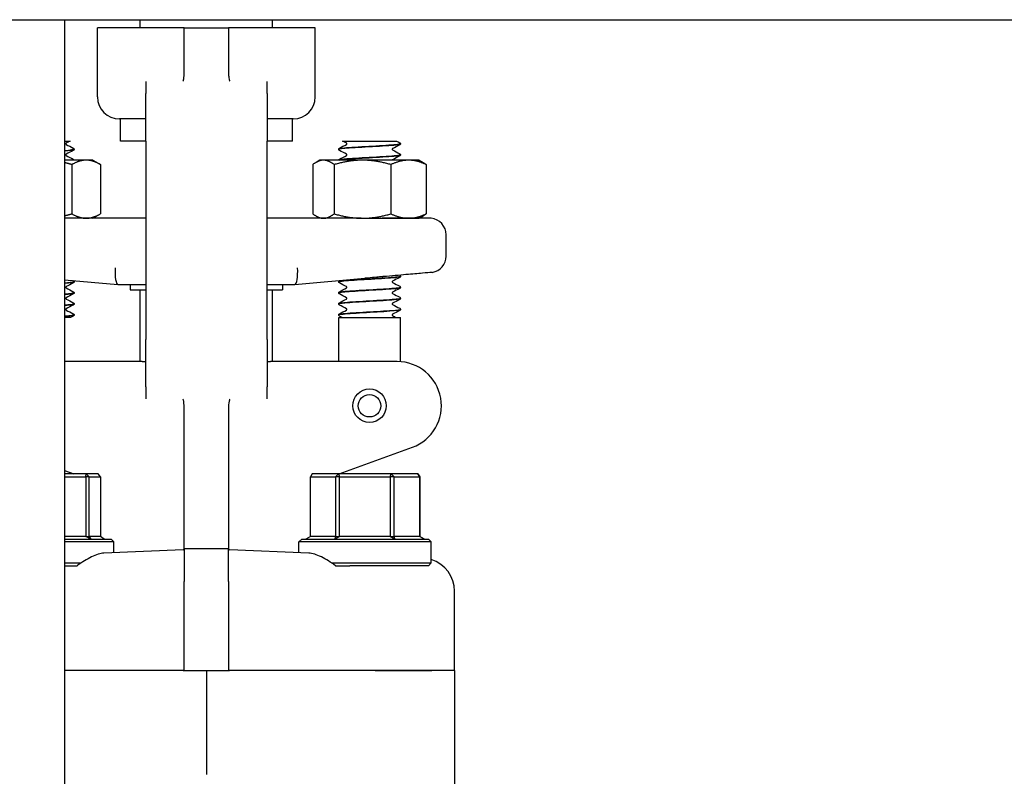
# Model space of a CAD drawing. Header units: inches. Extents: x 18 to 846, y -67 to 561.
# Tile 526 of 656: x 554.3 to 559.88, y 224.01 to 228.29. Entities that reach past the tile are written whole.
import ezdxf

# ---------------------------------------------------------------- set-up
doc = ezdxf.new("R2010")
doc.units = ezdxf.units.IN
doc.header["$LTSCALE"] = 24
doc.header["$MEASUREMENT"] = 0
doc.layers.add('Visible (ANSI)', color=7, linetype='Continuous', lineweight=30)

msp = doc.modelspace()

# ---------------------------------------------------------------- linework, layer by layer
at = {"layer": 'Visible (ANSI)'}
for p, q in [((546.25843, 228.29286), (582.75843, 228.29286)), ((554.55343, 228.29286), (554.55343, 212.54286)), ((554.98347, 228.24686), (554.98347, 228.29286)), ((555.73347, 228.24686), (555.73347, 228.29286)), ((555.22731, 228.24686), (554.74097, 228.24686)), ((554.74097, 227.85536), (554.74097, 228.24686)), ((555.23347, 228.24686), (555.22731, 228.24686)), ((555.23347, 228.11291), (555.23347, 228.24686)), ((555.23347, 228.24686), (555.48347, 228.24686)), ((555.48962, 228.24686), (555.48347, 228.24686)), ((555.48347, 228.24686), (555.48347, 228.11291)), ((555.97597, 228.24686), (555.48962, 228.24686)), ((555.97597, 227.85536), (555.97597, 228.24686)), ((555.23347, 228.02042), (555.23347, 228.11291)), ((555.48347, 228.11291), (555.48347, 228.02042)), ((555.01472, 227.94204), (555.01472, 227.87396)), ((555.70222, 227.87396), (555.70222, 227.94204)), ((555.01472, 227.60536), (555.01472, 227.87396)), ((555.70222, 227.87396), (555.70222, 227.60536)), ((555.01472, 227.73036), (554.86597, 227.73036)), ((554.87097, 227.60536), (554.87097, 227.73036)), ((555.85097, 227.73036), (555.70222, 227.73036)), ((555.84597, 227.60536), (555.84597, 227.73036)), ((554.55343, 227.60536), (554.58657, 227.60536)), ((555.01472, 227.60536), (554.87097, 227.60536)), ((555.01472, 227.60536), (555.01472, 226.48036)), ((555.70222, 226.48036), (555.70222, 227.60536)), ((555.84597, 227.60536), (555.70222, 227.60536)), ((556.13036, 227.60536), (556.21793, 227.60536)), ((556.21793, 227.60536), (556.28382, 227.60536)), ((556.28382, 227.60536), (556.34963, 227.60536)), ((556.34963, 227.60536), (556.43647, 227.60536)), ((556.45847, 227.58939), (556.45847, 227.59001)), ((554.60847, 227.55811), (554.60847, 227.55873)), ((556.10847, 227.55811), (556.10847, 227.55873)), ((556.45847, 227.52682), (556.45847, 227.52744)), ((554.67725, 227.49686), (554.55343, 227.49686)), ((554.59599, 227.47172), (554.59599, 227.19301)), ((554.71497, 227.49686), (554.67725, 227.49686)), ((554.71497, 227.49686), (554.75851, 227.47172)), ((554.75851, 227.47172), (554.75851, 227.19301)), ((555.96169, 227.47172), (555.96169, 227.19301)), ((556.00197, 227.49686), (555.98014, 227.48427)), ((556.02222, 227.49686), (556.00197, 227.49686)), ((556.24364, 227.49686), (556.02222, 227.49686)), ((556.08275, 227.47172), (556.08275, 227.19301)), ((556.50489, 227.49686), (556.24364, 227.49686)), ((556.40453, 227.47172), (556.40453, 227.19301)), ((556.56497, 227.49686), (556.50489, 227.49686)), ((556.56497, 227.49686), (556.58679, 227.48427)), ((556.60524, 227.47172), (556.60524, 227.19301)), ((554.71497, 227.16786), (554.75851, 227.19301)), ((556.00197, 227.16786), (555.98014, 227.18046)), ((556.56497, 227.16786), (556.58679, 227.18046)), ((555.01472, 227.16786), (554.55343, 227.16786)), ((556.23561, 227.16786), (555.70222, 227.16786)), ((556.23561, 227.16786), (556.24364, 227.16786)), ((556.24364, 227.16786), (556.50489, 227.16786)), ((556.63256, 227.16747), (556.35545, 227.16747)), ((556.50489, 227.16786), (556.56497, 227.16786)), ((556.71772, 226.95377), (556.71772, 227.07411)), ((556.45847, 226.83864), (556.45847, 226.83926)), ((554.55343, 226.81938), (554.8563, 226.79288)), ((554.60847, 226.80736), (554.60847, 226.80798)), ((554.85647, 226.79286), (554.8563, 226.79288)), ((554.85647, 226.79286), (555.01472, 226.79286)), ((554.92722, 226.79286), (554.92722, 226.76161)), ((555.70222, 226.79286), (555.86046, 226.79286)), ((555.78972, 226.79286), (555.78972, 226.76161)), ((555.86064, 226.79288), (555.86046, 226.79286)), ((555.86064, 226.79288), (556.25605, 226.82747)), ((556.10847, 226.80736), (556.10847, 226.80798)), ((554.60847, 226.74479), (554.60847, 226.74541)), ((554.92722, 226.76161), (555.01472, 226.76161)), ((554.98347, 226.35536), (554.98347, 226.76161)), ((555.70222, 226.76161), (555.78972, 226.76161)), ((555.73347, 226.35536), (555.73347, 226.76161)), ((556.10847, 226.74479), (556.10847, 226.74541)), ((556.45847, 226.77607), (556.45847, 226.77669)), ((554.60847, 226.68223), (554.60847, 226.68285)), ((556.10847, 226.68223), (556.10847, 226.68285)), ((556.45847, 226.71351), (556.45847, 226.71413)), ((554.60847, 226.61967), (554.60847, 226.62029)), ((556.10847, 226.61967), (556.10847, 226.62029)), ((556.45847, 226.65095), (556.45847, 226.65157)), ((554.58848, 226.60536), (554.55343, 226.60536)), ((556.10847, 226.60536), (556.45847, 226.60536)), ((556.10847, 226.35536), (556.10847, 226.60536)), ((556.45847, 226.35473), (556.45847, 226.60536)), ((555.01472, 226.21177), (555.01472, 226.48036)), ((555.70222, 226.48036), (555.70222, 226.21177)), ((554.80955, 226.35536), (554.55343, 226.35536)), ((554.99437, 226.35536), (554.80955, 226.35536)), ((554.99437, 226.35536), (555.01472, 226.35536)), ((555.70222, 226.35536), (555.72256, 226.35536)), ((555.90738, 226.35536), (555.72256, 226.35536)), ((556.44065, 226.35536), (555.90738, 226.35536)), ((555.01472, 226.21177), (555.01472, 226.14368)), ((555.70222, 226.14368), (555.70222, 226.21177)), ((555.23347, 225.97282), (555.23347, 226.06531)), ((555.48347, 226.06531), (555.48347, 225.97282)), ((555.23347, 225.5456), (555.23347, 225.97282)), ((555.48347, 225.97282), (555.48347, 225.5456)), ((556.11038, 225.71911), (556.52615, 225.87044)), ((554.55343, 225.73845), (554.60655, 225.71911)), ((554.67741, 225.71911), (554.55343, 225.71911)), ((554.55343, 225.70349), (554.67566, 225.70349)), ((554.67566, 225.70349), (554.67741, 225.71911)), ((554.69412, 225.70349), (554.67566, 225.70349)), ((554.67566, 225.70349), (554.67566, 225.36474)), ((554.67741, 225.71911), (554.69412, 225.70349)), ((554.74492, 225.71911), (554.67741, 225.71911)), ((554.69412, 225.36474), (554.69412, 225.70349)), ((554.69412, 225.70349), (554.75865, 225.70349)), ((554.75865, 225.70349), (554.74492, 225.71911)), ((554.75865, 225.70349), (554.75865, 225.36474)), ((555.95897, 225.71911), (555.94867, 225.70349)), ((555.94867, 225.36474), (555.94867, 225.70349)), ((555.94867, 225.70349), (556.09055, 225.70349)), ((556.10739, 225.71911), (555.95897, 225.71911)), ((556.09055, 225.70349), (556.10739, 225.71911)), ((556.11392, 225.70349), (556.09055, 225.70349)), ((556.09055, 225.70349), (556.09055, 225.36474)), ((556.10739, 225.71911), (556.11392, 225.70349)), ((556.40689, 225.71911), (556.10739, 225.71911)), ((556.11392, 225.36474), (556.11392, 225.70349)), ((556.11392, 225.70349), (556.40021, 225.70349)), ((556.40021, 225.70349), (556.40689, 225.71911)), ((556.42371, 225.70349), (556.40021, 225.70349)), ((556.40021, 225.70349), (556.40021, 225.36474)), ((556.40689, 225.71911), (556.42371, 225.70349)), ((556.55796, 225.71911), (556.40689, 225.71911)), ((556.42371, 225.36474), (556.42371, 225.70349)), ((556.42371, 225.70349), (556.56812, 225.70349)), ((556.56812, 225.70349), (556.55796, 225.71911)), ((556.55796, 225.71911), (556.56826, 225.70349)), ((556.56826, 225.70349), (556.56812, 225.70349)), ((556.56812, 225.70349), (556.56812, 225.36474)), ((556.56826, 225.36474), (556.56826, 225.70349)), ((555.23347, 225.30022), (555.23347, 225.5456)), ((555.48347, 225.5456), (555.48347, 225.30022)), ((554.67566, 225.36474), (554.55343, 225.36474)), ((554.55343, 225.34911), (554.81784, 225.34911)), ((554.83347, 225.33349), (554.55343, 225.33349)), ((554.70379, 225.34911), (554.67566, 225.36474)), ((554.67566, 225.36474), (554.69412, 225.36474)), ((554.69412, 225.36474), (554.70379, 225.34911)), ((554.75865, 225.36474), (554.69412, 225.36474)), ((554.77943, 225.34911), (554.75865, 225.36474)), ((554.81784, 225.34911), (554.83347, 225.33349)), ((554.83347, 225.27261), (554.83347, 225.33349)), ((555.89909, 225.34911), (555.88347, 225.33349)), ((556.63347, 225.33349), (555.88347, 225.33349)), ((555.88347, 225.27261), (555.88347, 225.33349)), ((555.89909, 225.34911), (556.61784, 225.34911)), ((555.94867, 225.36474), (555.92289, 225.34911)), ((556.09055, 225.36474), (555.94867, 225.36474)), ((556.08919, 225.34911), (556.09055, 225.36474)), ((556.11392, 225.36474), (556.08919, 225.34911)), ((556.09055, 225.36474), (556.11392, 225.36474)), ((556.40021, 225.36474), (556.11392, 225.36474)), ((556.42477, 225.34911), (556.40021, 225.36474)), ((556.40021, 225.36474), (556.42371, 225.36474)), ((556.42371, 225.36474), (556.42477, 225.34911)), ((556.56812, 225.36474), (556.42371, 225.36474)), ((556.56812, 225.36474), (556.56826, 225.36474)), ((556.59405, 225.34911), (556.56812, 225.36474)), ((556.56826, 225.36474), (556.59405, 225.34911)), ((556.61784, 225.34911), (556.63347, 225.33349)), ((556.63347, 225.21474), (556.63347, 225.33349)), ((555.22599, 225.28962), (554.77781, 225.2702)), ((555.23336, 225.29536), (555.23319, 225.29536)), ((555.48357, 225.29536), (555.23336, 225.29536)), ((555.23347, 225.29481), (555.23347, 225.10876)), ((555.48347, 225.10876), (555.48347, 225.29481)), ((555.48374, 225.29536), (555.48357, 225.29536)), ((555.93913, 225.2702), (555.49094, 225.28962)), ((554.55343, 225.21474), (554.64878, 225.21474)), ((554.55343, 225.19911), (554.62633, 225.19911)), ((556.06815, 225.21474), (556.63347, 225.21474)), ((556.09061, 225.19911), (556.17264, 225.19911)), ((556.61784, 225.19911), (556.17264, 225.19911)), ((556.61784, 225.19911), (556.63347, 225.21474)), ((555.23347, 224.60536), (555.23347, 225.10876)), ((555.48347, 225.10876), (555.48347, 224.60536)), ((556.76472, 224.60536), (556.76472, 225.05481)), ((555.22668, 224.60536), (554.55343, 224.60536)), ((555.22668, 224.60536), (554.55343, 224.60536)), ((555.22668, 224.60536), (555.23347, 224.60536)), ((555.23347, 224.60536), (555.48347, 224.60536)), ((555.35847, 224.60536), (555.35847, 224.14013)), ((555.48347, 224.60536), (555.49025, 224.60536)), ((556.31513, 224.60536), (555.49025, 224.60536)), ((556.31513, 224.60536), (555.49025, 224.60536)), ((556.63736, 224.60536), (556.31513, 224.60536)), ((556.31513, 224.60536), (556.63736, 224.60536)), ((556.76472, 224.60536), (556.63736, 224.60536)), ((556.76472, 224.60536), (556.63736, 224.60536)), ((556.76472, 224.60536), (556.76472, 223.82899)), ((555.35847, 224.14013), (555.35847, 224.01591))]:
    msp.add_line(p, q, dxfattribs=at)
for radius in [0.095, 0.06375]:
    msp.add_circle((556.28347, 226.10536), radius, dxfattribs=at)
for centre, radius, start, end in [((554.86597, 227.85536), 0.125, 180, 270), ((555.85097, 227.85536), 0.125, 270, 0), ((556.62397, 227.07411), 0.09375, 0, 84.74141), ((556.62397, 226.95377), 0.09375, 279.08773, 0), ((556.44065, 226.10536), 0.25, 290, 90), ((555.22565, 225.29743), 0.00781, 272.48126, 344.67631), ((555.49128, 225.29743), 0.00781, 195.32369, 267.51874)]:
    msp.add_arc(centre, radius, start, end, dxfattribs=at)
for centre, major_axis, ratio, start_param, end_param in [((554.86056, 226.88661), (0.00409, 0.09375), 0.2058405, 1.5797833, 3.1326057), ((555.85637, 226.88661), (0.00409, -0.09375), 0.2058405, 0.0089869, 1.5618094), ((556.57556, 225.05495), (-0.18898, 0.00819), 0.9912393, 3.18452, 4.4442004)]:
    msp.add_ellipse(centre, major_axis=major_axis, ratio=ratio, start_param=start_param, end_param=end_param, dxfattribs=at)
for points, knots in [([(555.22767, 227.94738), (555.2279, 227.94783), (555.22808, 227.94828), (555.22981, 227.95271), (555.23123, 227.96099), (555.2331, 227.9881), (555.23347, 228.00345), (555.23347, 228.02042)], [0.01028684, 0.01028684, 0.01028684, 0.01028684, 0.01590204, 0.01590204, 0.08584187, 0.08584187, 0.15193376, 0.15193376, 0.15193376, 0.15193376]), ([(555.48347, 228.02042), (555.48347, 228.00961), (555.48362, 227.99943), (555.4843, 227.9809), (555.48479, 227.97255), (555.4865, 227.95654), (555.48765, 227.95102), (555.48903, 227.94786), (555.48914, 227.94763), (555.48927, 227.94738)], [0, 0, 0, 0, 0.09469213, 0.09469213, 0.18700728, 0.18700728, 0.29404594, 0.29404594, 0.30156032, 0.30156032, 0.30156032, 0.30156032]), ([(555.22565, 227.94373), (555.22568, 227.94377), (555.22571, 227.94382), (555.22639, 227.94501), (555.22704, 227.94618), (555.22767, 227.94738)], [-0.566346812, -0.566346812, -0.566346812, -0.566346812, -0.565454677, -0.565454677, -0.542430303, -0.542430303, -0.542430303, -0.542430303]), ([(555.48927, 227.94738), (555.48989, 227.94618), (555.49054, 227.94501), (555.49123, 227.94382), (555.49125, 227.94377), (555.49128, 227.94373)], [-0.020804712, -0.020804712, -0.020804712, -0.020804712, 0, 0, 0.000806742, 0.000806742, 0.000806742, 0.000806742]), ([(554.56393, 227.59347), (554.56386, 227.59343), (554.56369, 227.59332), (554.56318, 227.59279), (554.56287, 227.5924), (554.56234, 227.59126), (554.56213, 227.59049), (554.56213, 227.5897)], [0.008751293, 0.008751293, 0.008751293, 0.008751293, 0.024017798, 0.024017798, 0.03673453, 0.03673453, 0.049915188, 0.049915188, 0.049915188, 0.049915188]), ([(554.56213, 227.5897), (554.56213, 227.58849), (554.56263, 227.58737), (554.56342, 227.58629), (554.56371, 227.58608), (554.56392, 227.58593), (554.56395, 227.58591), (554.56395, 227.58591)], [0, 0, 0, 0, 0.02017106, 0.02017106, 0.036592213, 0.036592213, 0.045399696, 0.045399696, 0.045399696, 0.045399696]), ([(554.60426, 227.56476), (554.60497, 227.56438), (554.60573, 227.56393), (554.60698, 227.56265), (554.60742, 227.56208), (554.60815, 227.56063), (554.60842, 227.5597), (554.60847, 227.55875)], [0, 0, 0, 0, 0.024898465, 0.024898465, 0.037820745, 0.037820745, 0.051208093, 0.051208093, 0.051208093, 0.051208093]), ([(556.45819, 227.59003), (556.45833, 227.58897), (556.45555, 227.58791), (556.4497, 227.58684), (556.43276, 227.58376), (556.39049, 227.58067), (556.33906, 227.57759), (556.28766, 227.5745), (556.22833, 227.57142), (556.18377, 227.56833), (556.13923, 227.56525), (556.1105, 227.56216), (556.10858, 227.55908), (556.1085, 227.55896), (556.10847, 227.55884), (556.10847, 227.55873)], [1.5680873, 1.5680873, 1.5680873, 1.5680873, 1.888606, 1.888606, 1.888606, 2.8182842, 2.8182842, 2.8182842, 3.7476993, 3.7476993, 3.7476993, 4.6768539, 4.6768539, 4.6768539, 4.712389, 4.712389, 4.712389, 4.712389]), ([(556.10847, 227.55875), (556.10853, 227.56003), (556.109, 227.56123), (556.11011, 227.56289), (556.1107, 227.56343), (556.11174, 227.56424), (556.11221, 227.56452), (556.11267, 227.56476)], [0, 0, 0, 0, 0.017960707, 0.017960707, 0.035135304, 0.035135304, 0.051182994, 0.051182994, 0.051182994, 0.051182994]), ([(556.10849, 227.55808), (556.10853, 227.56093), (556.13094, 227.56378), (556.16879, 227.56663), (556.20939, 227.56969), (556.26679, 227.57275), (556.31939, 227.5758), (556.37241, 227.57889), (556.4193, 227.58197), (556.44214, 227.58505), (556.45285, 227.5865), (556.45817, 227.58794), (556.45814, 227.58939)], [-10.9982833, -10.9982833, -10.9982833, -10.9982833, -10.1393382, -10.1393382, -10.1393382, -9.2180099, -9.2180099, -9.2180099, -8.289328, -8.289328, -8.289328, -7.8539816, -7.8539816, -7.8539816, -7.8539816]), ([(556.1548, 227.5897), (556.1548, 227.5909), (556.1543, 227.59202), (556.15351, 227.5931), (556.15322, 227.59332), (556.15301, 227.59347), (556.15298, 227.59348), (556.15298, 227.59348)], [0, 0, 0, 0, 0.02017106, 0.02017106, 0.036592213, 0.036592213, 0.045399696, 0.045399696, 0.045399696, 0.045399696]), ([(556.15301, 227.58592), (556.15307, 227.58596), (556.15324, 227.58607), (556.15375, 227.58661), (556.15406, 227.58699), (556.1546, 227.58813), (556.1548, 227.58891), (556.1548, 227.5897)], [0.008751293, 0.008751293, 0.008751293, 0.008751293, 0.024017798, 0.024017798, 0.03673453, 0.03673453, 0.049915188, 0.049915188, 0.049915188, 0.049915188]), ([(556.45426, 227.59604), (556.45497, 227.59567), (556.45573, 227.59521), (556.45698, 227.59393), (556.45742, 227.59336), (556.45815, 227.59191), (556.45842, 227.59099), (556.45847, 227.59003)], [0, 0, 0, 0, 0.024898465, 0.024898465, 0.037820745, 0.037820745, 0.051208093, 0.051208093, 0.051208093, 0.051208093]), ([(556.45847, 227.58936), (556.4584, 227.58808), (556.45793, 227.58688), (556.45683, 227.58522), (556.45623, 227.58468), (556.45519, 227.58388), (556.45472, 227.58359), (556.45426, 227.58335)], [0, 0, 0, 0, 0.017960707, 0.017960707, 0.035135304, 0.035135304, 0.051182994, 0.051182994, 0.051182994, 0.051182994]), ([(554.55332, 227.54998), (554.58484, 227.55247), (554.6051, 227.55495), (554.60806, 227.55743), (554.60833, 227.55765), (554.60846, 227.55788), (554.60844, 227.55811)], [-11.81107837, -11.81107837, -11.81107837, -11.81107837, -11.06359154, -11.06359154, -11.06359154, -10.99557429, -10.99557429, -10.99557429, -10.99557429]), ([(554.56393, 227.53091), (554.56386, 227.53087), (554.56369, 227.53076), (554.56318, 227.53022), (554.56287, 227.52984), (554.56234, 227.5287), (554.56213, 227.52792), (554.56213, 227.52713)], [0.008751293, 0.008751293, 0.008751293, 0.008751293, 0.024017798, 0.024017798, 0.03673453, 0.03673453, 0.049915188, 0.049915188, 0.049915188, 0.049915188]), ([(554.56213, 227.52713), (554.56213, 227.52593), (554.56263, 227.52481), (554.56342, 227.52373), (554.56371, 227.52352), (554.56392, 227.52337), (554.56395, 227.52335), (554.56395, 227.52335)], [0, 0, 0, 0, 0.02017106, 0.02017106, 0.036592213, 0.036592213, 0.045399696, 0.045399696, 0.045399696, 0.045399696]), ([(554.60847, 227.55808), (554.6084, 227.5568), (554.60793, 227.5556), (554.60683, 227.55394), (554.60623, 227.5534), (554.60519, 227.55259), (554.60472, 227.55231), (554.60426, 227.55207)], [0, 0, 0, 0, 0.017960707, 0.017960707, 0.035135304, 0.035135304, 0.051182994, 0.051182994, 0.051182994, 0.051182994]), ([(556.11267, 227.55207), (556.11196, 227.55245), (556.1112, 227.5529), (556.10996, 227.55419), (556.10951, 227.55475), (556.10878, 227.55621), (556.10851, 227.55713), (556.10847, 227.55808)], [0, 0, 0, 0, 0.024898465, 0.024898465, 0.037820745, 0.037820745, 0.051208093, 0.051208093, 0.051208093, 0.051208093]), ([(556.45815, 227.52747), (556.45815, 227.52568), (556.44994, 227.52389), (556.43384, 227.5221), (556.40615, 227.51902), (556.3558, 227.51594), (556.30197, 227.51286), (556.24817, 227.50978), (556.19216, 227.5067), (556.15531, 227.50362), (556.12835, 227.50137), (556.11211, 227.49912), (556.1091, 227.49686)], [7.8512726, 7.8512726, 7.8512726, 7.8512726, 8.3909221, 8.3909221, 8.3909221, 9.318815, 9.318815, 9.318815, 10.2464637, 10.2464637, 10.2464637, 10.9251619, 10.9251619, 10.9251619, 10.9251619]), ([(556.11033, 227.49686), (556.1142, 227.49851), (556.12496, 227.50016), (556.14202, 227.50181), (556.17382, 227.50488), (556.22676, 227.50796), (556.28075, 227.51103), (556.33464, 227.5141), (556.38832, 227.51716), (556.42146, 227.52023), (556.44522, 227.52243), (556.45804, 227.52463), (556.45826, 227.52682)], [-17.1459793, -17.1459793, -17.1459793, -17.1459793, -16.649142, -16.649142, -16.649142, -15.7234774, -15.7234774, -15.7234774, -14.7994931, -14.7994931, -14.7994931, -14.1371669, -14.1371669, -14.1371669, -14.1371669]), ([(556.1548, 227.52713), (556.1548, 227.52834), (556.1543, 227.52946), (556.15351, 227.53054), (556.15322, 227.53075), (556.15301, 227.5309), (556.15298, 227.53092), (556.15298, 227.53092)], [0, 0, 0, 0, 0.02017106, 0.02017106, 0.036592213, 0.036592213, 0.045399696, 0.045399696, 0.045399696, 0.045399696]), ([(556.15301, 227.52336), (556.15307, 227.5234), (556.15324, 227.52351), (556.15375, 227.52405), (556.15406, 227.52443), (556.1546, 227.52557), (556.1548, 227.52635), (556.1548, 227.52713)], [0.008751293, 0.008751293, 0.008751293, 0.008751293, 0.024017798, 0.024017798, 0.03673453, 0.03673453, 0.049915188, 0.049915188, 0.049915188, 0.049915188]), ([(556.41393, 227.56219), (556.41386, 227.56215), (556.41369, 227.56204), (556.41318, 227.5615), (556.41287, 227.56112), (556.41234, 227.55998), (556.41213, 227.5592), (556.41213, 227.55842)], [0.008751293, 0.008751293, 0.008751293, 0.008751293, 0.024017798, 0.024017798, 0.03673453, 0.03673453, 0.049915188, 0.049915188, 0.049915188, 0.049915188]), ([(556.41213, 227.55842), (556.41213, 227.55721), (556.41263, 227.55609), (556.41342, 227.55501), (556.41371, 227.5548), (556.41392, 227.55465), (556.41395, 227.55463), (556.41395, 227.55463)], [0, 0, 0, 0, 0.02017106, 0.02017106, 0.036592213, 0.036592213, 0.045399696, 0.045399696, 0.045399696, 0.045399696]), ([(556.45426, 227.53348), (556.45497, 227.5331), (556.45573, 227.53265), (556.45698, 227.53136), (556.45742, 227.5308), (556.45815, 227.52934), (556.45842, 227.52842), (556.45847, 227.52747)], [0, 0, 0, 0, 0.024898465, 0.024898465, 0.037820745, 0.037820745, 0.051208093, 0.051208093, 0.051208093, 0.051208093]), ([(556.45847, 227.5268), (556.4584, 227.52552), (556.45793, 227.52432), (556.45683, 227.52266), (556.45623, 227.52212), (556.45519, 227.52131), (556.45472, 227.52103), (556.45426, 227.52079)], [0, 0, 0, 0, 0.017960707, 0.017960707, 0.035135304, 0.035135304, 0.051182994, 0.051182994, 0.051182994, 0.051182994]), ([(554.60426, 227.5022), (554.60497, 227.50182), (554.60573, 227.50137), (554.60698, 227.50008), (554.60742, 227.49952), (554.60806, 227.49824), (554.60828, 227.49757), (554.6084, 227.49686)], [0, 0, 0, 0, 0.024898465, 0.024898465, 0.037820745, 0.037820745, 0.048012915, 0.048012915, 0.048012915, 0.048012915]), ([(556.10854, 227.49686), (556.1087, 227.49788), (556.1091, 227.49882), (556.11011, 227.50033), (556.1107, 227.50087), (556.11174, 227.50167), (556.11221, 227.50196), (556.11267, 227.5022)], [0.003203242, 0.003203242, 0.003203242, 0.003203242, 0.017960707, 0.017960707, 0.035135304, 0.035135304, 0.051182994, 0.051182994, 0.051182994, 0.051182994]), ([(556.41393, 227.49963), (556.41386, 227.49959), (556.41369, 227.49948), (556.41318, 227.49894), (556.41287, 227.49856), (556.41245, 227.49767), (556.41232, 227.49728), (556.41224, 227.49686)], [0.008751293, 0.008751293, 0.008751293, 0.008751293, 0.024017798, 0.024017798, 0.03673453, 0.03673453, 0.044158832, 0.044158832, 0.044158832, 0.044158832]), ([(556.23561, 227.16786), (556.23593, 227.16786), (556.23625, 227.16786), (556.27638, 227.16786), (556.31608, 227.16747), (556.35545, 227.16747)], [-0.00244603, -0.00244603, -0.00244603, -0.00244603, 0, 0, 0.30409051, 0.30409051, 0.30409051, 0.30409051]), ([(556.10853, 226.80733), (556.10848, 226.80774), (556.10887, 226.80815), (556.10974, 226.80856), (556.11624, 226.81163), (556.14906, 226.8147), (556.19574, 226.81777), (556.24242, 226.82084), (556.30186, 226.82391), (556.35155, 226.82697), (556.40123, 226.83004), (556.44, 226.83311), (556.45317, 226.83618), (556.45668, 226.837), (556.45835, 226.83782), (556.45827, 226.83864)], [-86.396507, -86.396507, -86.396507, -86.396507, -86.2730121, -86.2730121, -86.2730121, -85.3480879, -85.3480879, -85.3480879, -84.4233738, -84.4233738, -84.4233738, -83.4988671, -83.4988671, -83.4988671, -83.2522053, -83.2522053, -83.2522053, -83.2522053]), ([(556.45841, 226.83928), (556.45846, 226.83893), (556.45817, 226.83858), (556.45754, 226.83823), (556.45199, 226.83515), (556.41985, 226.83207), (556.3734, 226.82899), (556.32699, 226.82591), (556.2674, 226.82284), (556.21732, 226.81976), (556.16729, 226.81668), (556.12793, 226.81361), (556.11421, 226.81053), (556.1104, 226.80968), (556.10859, 226.80883), (556.10868, 226.80798)], [76.966311, 76.966311, 76.966311, 76.966311, 77.0718173, 77.0718173, 77.0718173, 78.0001054, 78.0001054, 78.0001054, 78.927415, 78.927415, 78.927415, 79.8537889, 79.8537889, 79.8537889, 80.1106127, 80.1106127, 80.1106127, 80.1106127]), ([(556.63877, 226.8612), (556.63877, 226.8612), (556.63672, 226.86102), (556.62418, 226.85993), (556.60725, 226.85845), (556.55826, 226.85417), (556.52667, 226.85142), (556.45167, 226.84486), (556.40866, 226.8411), (556.36329, 226.83713)], [1.2086674, 1.2086674, 1.2086674, 1.2086674, 1.3758839, 1.3758839, 1.7193458, 1.7193458, 2.0628667, 2.0628667, 2.4173808, 2.4173808, 2.4173808, 2.4173808]), ([(556.45847, 226.83861), (556.4584, 226.83733), (556.45793, 226.83613), (556.45683, 226.83447), (556.45623, 226.83393), (556.45519, 226.83313), (556.45472, 226.83284), (556.45426, 226.8326)], [0, 0, 0, 0, 0.017960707, 0.017960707, 0.035135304, 0.035135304, 0.051182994, 0.051182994, 0.051182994, 0.051182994]), ([(556.45458, 226.84512), (556.4552, 226.84477), (556.45585, 226.84434), (556.45698, 226.84318), (556.45742, 226.84261), (556.45815, 226.84116), (556.45842, 226.84024), (556.45847, 226.83928)], [0.003701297, 0.003701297, 0.003701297, 0.003701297, 0.024898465, 0.024898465, 0.037820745, 0.037820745, 0.051208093, 0.051208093, 0.051208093, 0.051208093]), ([(554.60826, 226.808), (554.60814, 226.80577), (554.59506, 226.80355), (554.57078, 226.80132), (554.56547, 226.80083), (554.55964, 226.80034), (554.55338, 226.79986)], [80.10790366, 80.10790366, 80.10790366, 80.10790366, 80.77926917, 80.77926917, 80.77926917, 80.92611675, 80.92611675, 80.92611675, 80.92611675]), ([(554.55343, 226.79923), (554.5539, 226.79927), (554.55437, 226.79931), (554.55484, 226.79935), (554.58864, 226.80202), (554.60816, 226.80469), (554.6084, 226.80736)], [-87.20930206, -87.20930206, -87.20930206, -87.20930206, -87.19814885, -87.19814885, -87.19814885, -86.39379797, -86.39379797, -86.39379797, -86.39379797]), ([(554.60426, 226.81401), (554.60497, 226.81363), (554.60573, 226.81318), (554.60698, 226.8119), (554.60742, 226.81133), (554.60815, 226.80988), (554.60842, 226.80895), (554.60847, 226.808)], [0, 0, 0, 0, 0.024898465, 0.024898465, 0.037820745, 0.037820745, 0.051208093, 0.051208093, 0.051208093, 0.051208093]), ([(554.60847, 226.80733), (554.6084, 226.80605), (554.60793, 226.80485), (554.60683, 226.80319), (554.60623, 226.80265), (554.60519, 226.80184), (554.60472, 226.80156), (554.60426, 226.80132)], [0, 0, 0, 0, 0.017960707, 0.017960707, 0.035135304, 0.035135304, 0.051182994, 0.051182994, 0.051182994, 0.051182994]), ([(556.10847, 226.808), (556.10853, 226.80928), (556.109, 226.81048), (556.11011, 226.81214), (556.1107, 226.81268), (556.11174, 226.81349), (556.11221, 226.81377), (556.11267, 226.81401)], [0, 0, 0, 0, 0.017960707, 0.017960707, 0.035135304, 0.035135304, 0.051182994, 0.051182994, 0.051182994, 0.051182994]), ([(556.11267, 226.80132), (556.11196, 226.8017), (556.1112, 226.80215), (556.10996, 226.80344), (556.10951, 226.804), (556.10878, 226.80546), (556.10851, 226.80638), (556.10847, 226.80733)], [0, 0, 0, 0, 0.024898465, 0.024898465, 0.037820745, 0.037820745, 0.051208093, 0.051208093, 0.051208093, 0.051208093]), ([(556.36329, 226.83713), (556.3609, 226.83692), (556.3585, 226.83671), (556.34582, 226.83559), (556.3355, 226.83466), (556.30804, 226.83217), (556.29087, 226.83059), (556.26841, 226.82857), (556.26318, 226.8281), (556.25731, 226.82758), (556.25668, 226.82753), (556.25605, 226.82747)], [0.05166308, 0.05166308, 0.05166308, 0.05166308, 0.07036558, 0.07036558, 0.15060424, 0.15060424, 0.28322209, 0.28322209, 0.32342002, 0.32342002, 0.3282584, 0.3282584, 0.3282584, 0.3282584]), ([(556.41393, 226.81144), (556.41386, 226.8114), (556.41369, 226.81129), (556.41318, 226.81075), (556.41287, 226.81037), (556.41234, 226.80923), (556.41213, 226.80845), (556.41213, 226.80767)], [0.008751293, 0.008751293, 0.008751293, 0.008751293, 0.024017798, 0.024017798, 0.03673453, 0.03673453, 0.049915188, 0.049915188, 0.049915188, 0.049915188]), ([(556.41213, 226.80767), (556.41213, 226.80646), (556.41263, 226.80534), (556.41342, 226.80426), (556.41371, 226.80405), (556.41392, 226.8039), (556.41395, 226.80388), (556.41395, 226.80388)], [0, 0, 0, 0, 0.02017106, 0.02017106, 0.036592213, 0.036592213, 0.045399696, 0.045399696, 0.045399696, 0.045399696]), ([(556.45426, 226.78273), (556.45497, 226.78235), (556.45573, 226.7819), (556.45698, 226.78061), (556.45742, 226.78005), (556.45815, 226.77859), (556.45842, 226.77767), (556.45847, 226.77672)], [0, 0, 0, 0, 0.024898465, 0.024898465, 0.037820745, 0.037820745, 0.051208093, 0.051208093, 0.051208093, 0.051208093]), ([(554.55331, 226.73667), (554.58447, 226.73912), (554.60465, 226.74158), (554.60795, 226.74403), (554.60829, 226.74428), (554.60845, 226.74454), (554.60844, 226.74479)], [-93.49248736, -93.49248736, -93.49248736, -93.49248736, -92.75358056, -92.75358056, -92.75358056, -92.67698328, -92.67698328, -92.67698328, -92.67698328]), ([(554.56393, 226.78016), (554.56386, 226.78012), (554.56369, 226.78001), (554.56318, 226.77947), (554.56287, 226.77909), (554.56234, 226.77795), (554.56213, 226.77717), (554.56213, 226.77638)], [0.008751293, 0.008751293, 0.008751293, 0.008751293, 0.024017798, 0.024017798, 0.03673453, 0.03673453, 0.049915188, 0.049915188, 0.049915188, 0.049915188]), ([(554.56213, 226.77638), (554.56213, 226.77518), (554.56263, 226.77406), (554.56342, 226.77298), (554.56371, 226.77277), (554.56392, 226.77262), (554.56395, 226.7726), (554.56395, 226.7726)], [0, 0, 0, 0, 0.02017106, 0.02017106, 0.036592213, 0.036592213, 0.045399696, 0.045399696, 0.045399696, 0.045399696]), ([(554.60426, 226.75145), (554.60497, 226.75107), (554.60573, 226.75062), (554.60698, 226.74933), (554.60742, 226.74877), (554.60815, 226.74731), (554.60842, 226.74639), (554.60847, 226.74544)], [0, 0, 0, 0, 0.024898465, 0.024898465, 0.037820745, 0.037820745, 0.051208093, 0.051208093, 0.051208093, 0.051208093]), ([(554.60847, 226.74477), (554.6084, 226.74349), (554.60793, 226.74229), (554.60683, 226.74063), (554.60623, 226.74008), (554.60519, 226.73928), (554.60472, 226.739), (554.60426, 226.73876)], [0, 0, 0, 0, 0.017960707, 0.017960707, 0.035135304, 0.035135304, 0.051182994, 0.051182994, 0.051182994, 0.051182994]), ([(556.45822, 226.77672), (556.45835, 226.77572), (556.45589, 226.77472), (556.45072, 226.77372), (556.4349, 226.77066), (556.394, 226.7676), (556.34346, 226.76454), (556.29296, 226.76148), (556.23399, 226.75842), (556.18878, 226.75536), (556.14259, 226.75224), (556.11192, 226.74911), (556.10876, 226.74599), (556.10856, 226.7458), (556.10847, 226.7456), (556.10848, 226.74541)], [83.2494963, 83.2494963, 83.2494963, 83.2494963, 83.5507651, 83.5507651, 83.5507651, 84.4730857, 84.4730857, 84.4730857, 85.3947182, 85.3947182, 85.3947182, 86.3362347, 86.3362347, 86.3362347, 86.393798, 86.393798, 86.393798, 86.393798]), ([(556.10847, 226.74544), (556.10853, 226.74672), (556.109, 226.74792), (556.11011, 226.74958), (556.1107, 226.75012), (556.11174, 226.75092), (556.11221, 226.75121), (556.11267, 226.75145)], [0, 0, 0, 0, 0.017960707, 0.017960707, 0.035135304, 0.035135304, 0.051182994, 0.051182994, 0.051182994, 0.051182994]), ([(556.11267, 226.73876), (556.11196, 226.73913), (556.1112, 226.73959), (556.10996, 226.74087), (556.10951, 226.74144), (556.10878, 226.74289), (556.10851, 226.74381), (556.10847, 226.74477)], [0, 0, 0, 0, 0.024898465, 0.024898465, 0.037820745, 0.037820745, 0.051208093, 0.051208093, 0.051208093, 0.051208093]), ([(556.10849, 226.74477), (556.10855, 226.7476), (556.13059, 226.75043), (556.16795, 226.75325), (556.20854, 226.75633), (556.26625, 226.7594), (556.31914, 226.76248), (556.37203, 226.76555), (556.41885, 226.76862), (556.44184, 226.7717), (556.45274, 226.77316), (556.45816, 226.77462), (556.45814, 226.77607)], [-92.6796923, -92.6796923, -92.6796923, -92.6796923, -91.8271132, -91.8271132, -91.8271132, -90.9008742, -90.9008742, -90.9008742, -89.9748609, -89.9748609, -89.9748609, -89.5353906, -89.5353906, -89.5353906, -89.5353906]), ([(556.1548, 226.77638), (556.1548, 226.77759), (556.1543, 226.77871), (556.15351, 226.77979), (556.15322, 226.78), (556.15301, 226.78015), (556.15298, 226.78017), (556.15298, 226.78017)], [0, 0, 0, 0, 0.02017106, 0.02017106, 0.036592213, 0.036592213, 0.045399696, 0.045399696, 0.045399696, 0.045399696]), ([(556.15301, 226.77261), (556.15307, 226.77265), (556.15324, 226.77276), (556.15375, 226.7733), (556.15406, 226.77368), (556.1546, 226.77482), (556.1548, 226.7756), (556.1548, 226.77638)], [0.008751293, 0.008751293, 0.008751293, 0.008751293, 0.024017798, 0.024017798, 0.03673453, 0.03673453, 0.049915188, 0.049915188, 0.049915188, 0.049915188]), ([(556.41393, 226.74888), (556.41386, 226.74884), (556.41369, 226.74873), (556.41318, 226.74819), (556.41287, 226.74781), (556.41234, 226.74667), (556.41213, 226.74589), (556.41213, 226.7451)], [0.008751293, 0.008751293, 0.008751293, 0.008751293, 0.024017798, 0.024017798, 0.03673453, 0.03673453, 0.049915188, 0.049915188, 0.049915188, 0.049915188]), ([(556.41213, 226.7451), (556.41213, 226.7439), (556.41263, 226.74278), (556.41342, 226.7417), (556.41371, 226.74148), (556.41392, 226.74133), (556.41395, 226.74132), (556.41395, 226.74132)], [0, 0, 0, 0, 0.02017106, 0.02017106, 0.036592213, 0.036592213, 0.045399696, 0.045399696, 0.045399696, 0.045399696]), ([(556.45847, 226.77605), (556.4584, 226.77477), (556.45793, 226.77357), (556.45683, 226.77191), (556.45623, 226.77137), (556.45519, 226.77056), (556.45472, 226.77028), (556.45426, 226.77004)], [0, 0, 0, 0, 0.017960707, 0.017960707, 0.035135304, 0.035135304, 0.051182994, 0.051182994, 0.051182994, 0.051182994]), ([(554.5532, 226.67411), (554.57566, 226.67587), (554.59269, 226.67763), (554.60139, 226.67939), (554.60608, 226.68034), (554.60832, 226.68128), (554.60823, 226.68223)], [-99.77567267, -99.77567267, -99.77567267, -99.77567267, -99.24546746, -99.24546746, -99.24546746, -98.96016859, -98.96016859, -98.96016859, -98.96016859]), ([(554.60836, 226.68288), (554.60844, 226.68236), (554.6078, 226.68184), (554.60639, 226.68132), (554.60046, 226.67912), (554.58112, 226.67693), (554.55322, 226.67473)], [92.67427427, 92.67427427, 92.67427427, 92.67427427, 92.8312256, 92.8312256, 92.8312256, 93.49248736, 93.49248736, 93.49248736, 93.49248736]), ([(554.56393, 226.7176), (554.56386, 226.71756), (554.56369, 226.71745), (554.56318, 226.71691), (554.56287, 226.71653), (554.56234, 226.71539), (554.56213, 226.71461), (554.56213, 226.71382)], [0.008751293, 0.008751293, 0.008751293, 0.008751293, 0.024017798, 0.024017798, 0.03673453, 0.03673453, 0.049915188, 0.049915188, 0.049915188, 0.049915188]), ([(554.56213, 226.71382), (554.56213, 226.71261), (554.56263, 226.71149), (554.56342, 226.71042), (554.56371, 226.7102), (554.56392, 226.71005), (554.56395, 226.71003), (554.56395, 226.71003)], [0, 0, 0, 0, 0.02017106, 0.02017106, 0.036592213, 0.036592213, 0.045399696, 0.045399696, 0.045399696, 0.045399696]), ([(554.60426, 226.68888), (554.60497, 226.68851), (554.60573, 226.68806), (554.60698, 226.68677), (554.60742, 226.68621), (554.60815, 226.68475), (554.60842, 226.68383), (554.60847, 226.68288)], [0, 0, 0, 0, 0.024898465, 0.024898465, 0.037820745, 0.037820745, 0.051208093, 0.051208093, 0.051208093, 0.051208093]), ([(554.60847, 226.6822), (554.6084, 226.68093), (554.60793, 226.67973), (554.60683, 226.67807), (554.60623, 226.67752), (554.60519, 226.67672), (554.60472, 226.67644), (554.60426, 226.6762)], [0, 0, 0, 0, 0.017960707, 0.017960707, 0.035135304, 0.035135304, 0.051182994, 0.051182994, 0.051182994, 0.051182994]), ([(556.10847, 226.68288), (556.10853, 226.68415), (556.109, 226.68535), (556.11011, 226.68701), (556.1107, 226.68756), (556.11174, 226.68836), (556.11221, 226.68864), (556.11267, 226.68888)], [0, 0, 0, 0, 0.017960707, 0.017960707, 0.035135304, 0.035135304, 0.051182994, 0.051182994, 0.051182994, 0.051182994]), ([(556.11267, 226.6762), (556.11196, 226.67657), (556.1112, 226.67702), (556.10996, 226.67831), (556.10951, 226.67887), (556.10878, 226.68033), (556.10851, 226.68125), (556.10847, 226.6822)], [0, 0, 0, 0, 0.024898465, 0.024898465, 0.037820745, 0.037820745, 0.051208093, 0.051208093, 0.051208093, 0.051208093]), ([(556.45815, 226.71416), (556.45816, 226.71241), (556.45037, 226.71066), (556.43501, 226.70892), (556.40801, 226.70585), (556.35826, 226.70277), (556.30466, 226.6997), (556.25116, 226.69663), (556.19507, 226.69357), (556.15762, 226.6905), (556.12648, 226.68795), (556.10882, 226.6854), (556.10856, 226.68285)], [89.5326816, 89.5326816, 89.5326816, 89.5326816, 90.0591077, 90.0591077, 90.0591077, 90.9847722, 90.9847722, 90.9847722, 91.9087566, 91.9087566, 91.9087566, 92.6769833, 92.6769833, 92.6769833, 92.6769833]), ([(556.1087, 226.6822), (556.1088, 226.68435), (556.12082, 226.68649), (556.1434, 226.68863), (556.17584, 226.69171), (556.22933, 226.69479), (556.28346, 226.69787), (556.33757, 226.70095), (556.39104, 226.70403), (556.4235, 226.70711), (556.446, 226.70924), (556.45803, 226.71138), (556.45823, 226.71351)], [-98.9628776, -98.9628776, -98.9628776, -98.9628776, -98.3173276, -98.3173276, -98.3173276, -97.3894346, -97.3894346, -97.3894346, -96.461786, -96.461786, -96.461786, -95.8185759, -95.8185759, -95.8185759, -95.8185759]), ([(556.1548, 226.71382), (556.1548, 226.71503), (556.1543, 226.71615), (556.15351, 226.71723), (556.15322, 226.71744), (556.15301, 226.71759), (556.15298, 226.71761), (556.15298, 226.71761)], [0, 0, 0, 0, 0.02017106, 0.02017106, 0.036592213, 0.036592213, 0.045399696, 0.045399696, 0.045399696, 0.045399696]), ([(556.15301, 226.71005), (556.15307, 226.71008), (556.15324, 226.7102), (556.15375, 226.71073), (556.15406, 226.71112), (556.1546, 226.71225), (556.1548, 226.71303), (556.1548, 226.71382)], [0.008751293, 0.008751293, 0.008751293, 0.008751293, 0.024017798, 0.024017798, 0.03673453, 0.03673453, 0.049915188, 0.049915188, 0.049915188, 0.049915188]), ([(556.41393, 226.68631), (556.41386, 226.68628), (556.41369, 226.68616), (556.41318, 226.68563), (556.41287, 226.68524), (556.41234, 226.68411), (556.41213, 226.68333), (556.41213, 226.68254)], [0.008751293, 0.008751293, 0.008751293, 0.008751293, 0.024017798, 0.024017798, 0.03673453, 0.03673453, 0.049915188, 0.049915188, 0.049915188, 0.049915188]), ([(556.41213, 226.68254), (556.41213, 226.68133), (556.41263, 226.68021), (556.41342, 226.67914), (556.41371, 226.67892), (556.41392, 226.67877), (556.41395, 226.67875), (556.41395, 226.67875)], [0, 0, 0, 0, 0.02017106, 0.02017106, 0.036592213, 0.036592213, 0.045399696, 0.045399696, 0.045399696, 0.045399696]), ([(556.45426, 226.72017), (556.45497, 226.71979), (556.45573, 226.71934), (556.45698, 226.71805), (556.45742, 226.71749), (556.45815, 226.71603), (556.45842, 226.71511), (556.45847, 226.71416)], [0, 0, 0, 0, 0.024898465, 0.024898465, 0.037820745, 0.037820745, 0.051208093, 0.051208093, 0.051208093, 0.051208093]), ([(556.45847, 226.71348), (556.4584, 226.71221), (556.45793, 226.71101), (556.45683, 226.70935), (556.45623, 226.7088), (556.45519, 226.708), (556.45472, 226.70772), (556.45426, 226.70748)], [0, 0, 0, 0, 0.017960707, 0.017960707, 0.035135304, 0.035135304, 0.051182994, 0.051182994, 0.051182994, 0.051182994]), ([(554.60816, 226.62032), (554.60828, 226.61904), (554.60425, 226.61777), (554.59594, 226.6165), (554.58652, 226.61506), (554.57169, 226.61361), (554.55321, 226.61217)], [98.95745958, 98.95745958, 98.95745958, 98.95745958, 99.34079918, 99.34079918, 99.34079918, 99.77567267, 99.77567267, 99.77567267, 99.77567267]), ([(554.55327, 226.61155), (554.56646, 226.61257), (554.57777, 226.6136), (554.58652, 226.61463), (554.60084, 226.61631), (554.60809, 226.61799), (554.60814, 226.61967)], [-106.05885798, -106.05885798, -106.05885798, -106.05885798, -105.74958788, -105.74958788, -105.74958788, -105.2433539, -105.2433539, -105.2433539, -105.2433539]), ([(554.56393, 226.65503), (554.56386, 226.655), (554.56369, 226.65488), (554.56318, 226.65435), (554.56287, 226.65396), (554.56234, 226.65283), (554.56213, 226.65205), (554.56213, 226.65126)], [0.008751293, 0.008751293, 0.008751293, 0.008751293, 0.024017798, 0.024017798, 0.03673453, 0.03673453, 0.049915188, 0.049915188, 0.049915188, 0.049915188]), ([(554.56213, 226.65126), (554.56213, 226.65005), (554.56263, 226.64893), (554.56342, 226.64786), (554.56371, 226.64764), (554.56392, 226.64749), (554.56395, 226.64747), (554.56395, 226.64747)], [0, 0, 0, 0, 0.02017106, 0.02017106, 0.036592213, 0.036592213, 0.045399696, 0.045399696, 0.045399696, 0.045399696]), ([(554.60426, 226.62632), (554.60497, 226.62595), (554.60573, 226.62549), (554.60698, 226.62421), (554.60742, 226.62365), (554.60815, 226.62219), (554.60842, 226.62127), (554.60847, 226.62032)], [0, 0, 0, 0, 0.024898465, 0.024898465, 0.037820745, 0.037820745, 0.051208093, 0.051208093, 0.051208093, 0.051208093]), ([(554.60847, 226.61964), (554.6084, 226.61836), (554.60793, 226.61716), (554.60683, 226.61551), (554.60623, 226.61496), (554.60519, 226.61416), (554.60472, 226.61388), (554.60426, 226.61363)], [0, 0, 0, 0, 0.017960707, 0.017960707, 0.035135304, 0.035135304, 0.051182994, 0.051182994, 0.051182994, 0.051182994]), ([(556.10847, 226.62032), (556.10853, 226.62159), (556.109, 226.62279), (556.11011, 226.62445), (556.1107, 226.625), (556.11174, 226.6258), (556.11221, 226.62608), (556.11267, 226.62632)], [0, 0, 0, 0, 0.017960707, 0.017960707, 0.035135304, 0.035135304, 0.051182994, 0.051182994, 0.051182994, 0.051182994]), ([(556.11267, 226.61363), (556.11196, 226.61401), (556.1112, 226.61446), (556.10996, 226.61575), (556.10951, 226.61631), (556.10878, 226.61777), (556.10851, 226.61869), (556.10847, 226.61964)], [0, 0, 0, 0, 0.024898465, 0.024898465, 0.037820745, 0.037820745, 0.051208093, 0.051208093, 0.051208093, 0.051208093]), ([(556.1088, 226.61964), (556.1087, 226.62106), (556.11371, 226.62247), (556.12394, 226.62389), (556.14624, 226.62697), (556.19276, 226.63006), (556.24572, 226.63314), (556.29866, 226.63623), (556.35676, 226.63931), (556.3978, 226.6424), (556.43573, 226.64525), (556.45826, 226.6481), (556.45844, 226.65095)], [-105.2460629, -105.2460629, -105.2460629, -105.2460629, -104.8196437, -104.8196437, -104.8196437, -103.8899654, -103.8899654, -103.8899654, -102.9605503, -102.9605503, -102.9605503, -102.1017612, -102.1017612, -102.1017612, -102.1017612]), ([(556.45835, 226.6516), (556.45821, 226.6491), (556.44143, 226.6466), (556.41147, 226.6441), (556.37482, 226.64104), (556.31932, 226.63798), (556.26584, 226.63492), (556.21195, 226.63184), (556.16139, 226.62876), (556.13348, 226.62568), (556.11721, 226.62388), (556.10886, 226.62209), (556.10877, 226.62029)], [95.8158669, 95.8158669, 95.8158669, 95.8158669, 96.5689115, 96.5689115, 96.5689115, 97.4902398, 97.4902398, 97.4902398, 98.4189217, 98.4189217, 98.4189217, 98.9601686, 98.9601686, 98.9601686, 98.9601686]), ([(556.1548, 226.65126), (556.1548, 226.65247), (556.1543, 226.65359), (556.15351, 226.65466), (556.15322, 226.65488), (556.15301, 226.65503), (556.15298, 226.65505), (556.15298, 226.65505)], [0, 0, 0, 0, 0.02017106, 0.02017106, 0.036592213, 0.036592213, 0.045399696, 0.045399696, 0.045399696, 0.045399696]), ([(556.15301, 226.64749), (556.15307, 226.64752), (556.15324, 226.64764), (556.15375, 226.64817), (556.15406, 226.64855), (556.1546, 226.64969), (556.1548, 226.65047), (556.1548, 226.65126)], [0.008751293, 0.008751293, 0.008751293, 0.008751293, 0.024017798, 0.024017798, 0.03673453, 0.03673453, 0.049915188, 0.049915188, 0.049915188, 0.049915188]), ([(556.41393, 226.62375), (556.41386, 226.62372), (556.41369, 226.6236), (556.41318, 226.62307), (556.41287, 226.62268), (556.41234, 226.62154), (556.41213, 226.62077), (556.41213, 226.61998)], [0.008751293, 0.008751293, 0.008751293, 0.008751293, 0.024017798, 0.024017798, 0.03673453, 0.03673453, 0.049915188, 0.049915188, 0.049915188, 0.049915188]), ([(556.41213, 226.61998), (556.41213, 226.61877), (556.41263, 226.61765), (556.41342, 226.61657), (556.41371, 226.61636), (556.41392, 226.61621), (556.41395, 226.61619), (556.41395, 226.61619)], [0, 0, 0, 0, 0.02017106, 0.02017106, 0.036592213, 0.036592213, 0.045399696, 0.045399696, 0.045399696, 0.045399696]), ([(556.45426, 226.6576), (556.45497, 226.65723), (556.45573, 226.65678), (556.45698, 226.65549), (556.45742, 226.65493), (556.45815, 226.65347), (556.45842, 226.65255), (556.45847, 226.6516)], [0, 0, 0, 0, 0.024898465, 0.024898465, 0.037820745, 0.037820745, 0.051208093, 0.051208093, 0.051208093, 0.051208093]), ([(556.45847, 226.65092), (556.4584, 226.64965), (556.45793, 226.64845), (556.45683, 226.64679), (556.45623, 226.64624), (556.45519, 226.64544), (556.45472, 226.64516), (556.45426, 226.64492)], [0, 0, 0, 0, 0.017960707, 0.017960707, 0.035135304, 0.035135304, 0.051182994, 0.051182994, 0.051182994, 0.051182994]), ([(555.22767, 226.13835), (555.22704, 226.13954), (555.22639, 226.14072), (555.22571, 226.14191), (555.22568, 226.14196), (555.22565, 226.142)], [-0.020840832, -0.020840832, -0.020840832, -0.020840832, 0, 0, 0.000807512, 0.000807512, 0.000807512, 0.000807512]), ([(555.23347, 226.06531), (555.23347, 226.08135), (555.23314, 226.09595), (555.23146, 226.12256), (555.23015, 226.13114), (555.22836, 226.13679), (555.22802, 226.13766), (555.22767, 226.13835)], [0, 0, 0, 0, 0.14044728, 0.14044728, 0.29472543, 0.29472543, 0.32889511, 0.32889511, 0.32889511, 0.32889511]), ([(555.48927, 226.13835), (555.489, 226.13784), (555.4888, 226.13733), (555.48657, 226.13148), (555.48476, 226.11862), (555.48361, 226.08551), (555.48347, 226.0757), (555.48347, 226.06531)], [0.01027275, 0.01027275, 0.01027275, 0.01027275, 0.01655356, 0.01655356, 0.11390533, 0.11390533, 0.15067112, 0.15067112, 0.15067112, 0.15067112]), ([(555.49128, 226.142), (555.49125, 226.14196), (555.49123, 226.14191), (555.49054, 226.14072), (555.48989, 226.13955), (555.48927, 226.13835)], [-0.369912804, -0.369912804, -0.369912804, -0.369912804, -0.369497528, -0.369497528, -0.358790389, -0.358790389, -0.358790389, -0.358790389]), ([(554.77781, 225.2702), (554.75777, 225.26933), (554.73348, 225.26139), (554.6813, 225.23608), (554.65337, 225.21867), (554.62735, 225.19986), (554.62684, 225.19949), (554.62633, 225.19911)], [2.42631602, 2.42631602, 2.42631602, 2.42631602, 2.67966729, 2.67966729, 2.93613935, 2.93613935, 2.94129083, 2.94129083, 2.94129083, 2.94129083]), ([(556.09061, 225.19911), (556.06486, 225.21784), (556.03666, 225.2355), (555.98394, 225.26123), (555.95938, 225.26933), (555.93913, 225.2702)], [0.44734115, 0.44734115, 0.44734115, 0.44734115, 0.70623872, 0.70623872, 0.9622765, 0.9622765, 0.9622765, 0.9622765])]:
    msp.add_open_spline(points, degree=3, knots=knots, dxfattribs=at)
for points in [[(554.58657, 227.60536), (554.57902, 227.6014), (554.57147, 227.59744), (554.56393, 227.59347)], [(554.56394, 227.58591), (554.57738, 227.57885), (554.59081, 227.5718), (554.60426, 227.56476)], [(556.11267, 227.56476), (556.12612, 227.5718), (556.13957, 227.57886), (556.15301, 227.58592)], [(556.15299, 227.59348), (556.14545, 227.59745), (556.13791, 227.60141), (556.13036, 227.60536)], [(556.45426, 227.58335), (556.44081, 227.57631), (556.42736, 227.56926), (556.41393, 227.56219)], [(556.43647, 227.60536), (556.4424, 227.60225), (556.44833, 227.59915), (556.45426, 227.59604)], [(554.60846, 227.55875), (554.6085, 227.55604), (554.58798, 227.55332), (554.5534, 227.55061)], [(554.60426, 227.55207), (554.59081, 227.54503), (554.57736, 227.53798), (554.56393, 227.53091)], [(554.56394, 227.52335), (554.57738, 227.51629), (554.59081, 227.50924), (554.60426, 227.5022)], [(556.15299, 227.53092), (556.13956, 227.53798), (556.12612, 227.54503), (556.11267, 227.55207)], [(556.11267, 227.5022), (556.12612, 227.50924), (556.13957, 227.51629), (556.15301, 227.52336)], [(556.45426, 227.52079), (556.44081, 227.51375), (556.42736, 227.50669), (556.41393, 227.49963)], [(556.41394, 227.55463), (556.42738, 227.54757), (556.44081, 227.54052), (556.45426, 227.53348)], [(556.43563, 227.16786), (556.43588, 227.16773), (556.43613, 227.1676), (556.43639, 227.16747)], [(554.60426, 226.80132), (554.59081, 226.79428), (554.57736, 226.78723), (554.56393, 226.78016)], [(554.60215, 226.81512), (554.60285, 226.81475), (554.60355, 226.81438), (554.60426, 226.81401)], [(556.11267, 226.81401), (556.11338, 226.81438), (556.11408, 226.81475), (556.11479, 226.81512)], [(556.15299, 226.78017), (556.13956, 226.78723), (556.12612, 226.79428), (556.11267, 226.80132)], [(556.45426, 226.8326), (556.44081, 226.82556), (556.42736, 226.81851), (556.41393, 226.81144)], [(556.41394, 226.80388), (556.42738, 226.79682), (556.44081, 226.78977), (556.45426, 226.78273)], [(554.60845, 226.74544), (554.60843, 226.74272), (554.58801, 226.74001), (554.55341, 226.73729)], [(554.60426, 226.73876), (554.59081, 226.73172), (554.57736, 226.72466), (554.56393, 226.7176)], [(554.56394, 226.7726), (554.57738, 226.76554), (554.59081, 226.75849), (554.60426, 226.75145)], [(556.11267, 226.75145), (556.12612, 226.75849), (556.13957, 226.76554), (556.15301, 226.77261)], [(556.15299, 226.71761), (556.13956, 226.72467), (556.12612, 226.73172), (556.11267, 226.73876)], [(556.45426, 226.77004), (556.44081, 226.763), (556.42736, 226.75594), (556.41393, 226.74888)], [(556.41394, 226.74132), (556.42738, 226.73425), (556.44081, 226.72721), (556.45426, 226.72017)], [(554.60426, 226.6762), (554.59081, 226.66915), (554.57736, 226.6621), (554.56393, 226.65503)], [(554.56394, 226.71004), (554.57738, 226.70297), (554.59081, 226.69593), (554.60426, 226.68888)], [(556.11267, 226.68888), (556.12612, 226.69593), (556.13957, 226.70298), (556.15301, 226.71005)], [(556.15299, 226.65504), (556.13956, 226.66211), (556.12612, 226.66916), (556.11267, 226.6762)], [(556.45426, 226.70748), (556.44081, 226.70043), (556.42736, 226.69338), (556.41393, 226.68631)], [(556.41394, 226.67876), (556.42738, 226.67169), (556.44081, 226.66464), (556.45426, 226.6576)], [(554.56394, 226.64748), (554.57738, 226.64041), (554.59081, 226.63336), (554.60426, 226.62632)], [(556.11267, 226.62632), (556.12612, 226.63337), (556.13957, 226.64042), (556.15301, 226.64749)], [(556.45426, 226.64492), (556.44081, 226.63787), (556.42736, 226.63082), (556.41393, 226.62375)], [(556.41394, 226.61619), (556.42081, 226.61258), (556.42769, 226.60897), (556.43456, 226.60536)], [(554.60426, 226.61363), (554.599, 226.61088), (554.59374, 226.60812), (554.58848, 226.60536)], [(556.12845, 226.60536), (556.1232, 226.60812), (556.11794, 226.61088), (556.11267, 226.61363)], [(555.23319, 225.29536), (555.23319, 225.29536), (555.23322, 225.29546), (555.23326, 225.29565)], [(555.23326, 225.29565), (555.2334, 225.29624), (555.23347, 225.29777), (555.23347, 225.30022)], [(555.23347, 225.29481), (555.23347, 225.29519), (555.23343, 225.29536), (555.23336, 225.29536)], [(555.48347, 225.30022), (555.48347, 225.29777), (555.48353, 225.29624), (555.48367, 225.29565)], [(555.48357, 225.29536), (555.4835, 225.29536), (555.48347, 225.29518), (555.48347, 225.29481)], [(555.48367, 225.29565), (555.48371, 225.29546), (555.48374, 225.29536), (555.48374, 225.29536)]]:
    msp.add_open_spline(points, degree=3, dxfattribs=at)
for points, weights in [([(554.59599, 227.47172), (554.57407, 227.47805), (554.55343, 227.48272)], [1, 1.00928983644, 1.01403210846]), ([(554.67725, 227.49686), (554.63954, 227.49686), (554.59599, 227.47172)], [1, 1.0379548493, 1]), ([(554.75851, 227.47172), (554.71497, 227.49686), (554.67725, 227.49686)], [1, 1.0379548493, 1]), ([(556.02222, 227.49686), (555.99413, 227.49686), (555.96169, 227.47172)], [1, 1.0379548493, 1]), ([(556.08275, 227.47172), (556.05031, 227.49686), (556.02222, 227.49686)], [1, 1.0379548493, 1]), ([(556.24364, 227.49686), (556.16897, 227.49686), (556.08275, 227.47172)], [1, 1.0379548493, 1]), ([(556.40453, 227.47172), (556.31831, 227.49686), (556.24364, 227.49686)], [1, 1.0379548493, 1]), ([(556.50489, 227.49686), (556.45831, 227.49686), (556.40453, 227.47172)], [1, 1.0379548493, 1]), ([(556.60524, 227.47172), (556.55146, 227.49686), (556.50489, 227.49686)], [1, 1.0379548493, 1]), ([(556.58679, 227.48427), (556.5957, 227.47912), (556.60524, 227.47172)], [1.01552166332, 1.01087918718, 1]), ([(554.55343, 227.18201), (554.57407, 227.18668), (554.59599, 227.19301)], [1.01403210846, 1.00928983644, 1]), ([(554.59599, 227.19301), (554.63954, 227.16786), (554.67725, 227.16786)], [1, 1.0379548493, 1]), ([(554.67725, 227.16786), (554.71497, 227.16786), (554.75851, 227.19301)], [1, 1.0379548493, 1]), ([(555.96169, 227.19301), (555.99413, 227.16786), (556.02222, 227.16786)], [1, 1.0379548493, 1]), ([(556.02222, 227.16786), (556.05031, 227.16786), (556.08275, 227.19301)], [1, 1.0379548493, 1]), ([(556.08275, 227.19301), (556.16897, 227.16786), (556.24364, 227.16786)], [1, 1.0379548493, 1]), ([(556.24364, 227.16786), (556.31831, 227.16786), (556.40453, 227.19301)], [1, 1.0379548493, 1]), ([(556.40453, 227.19301), (556.45831, 227.16786), (556.50489, 227.16786)], [1, 1.0379548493, 1]), ([(556.50489, 227.16786), (556.55146, 227.16786), (556.60524, 227.19301)], [1, 1.0379548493, 1]), ([(556.60524, 227.19301), (556.5957, 227.18561), (556.58679, 227.18046)], [1, 1.01087918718, 1.01552166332])]:
    msp.add_rational_spline(points, weights, degree=2, dxfattribs=at)

doc.saveas('drawing.dxf')
